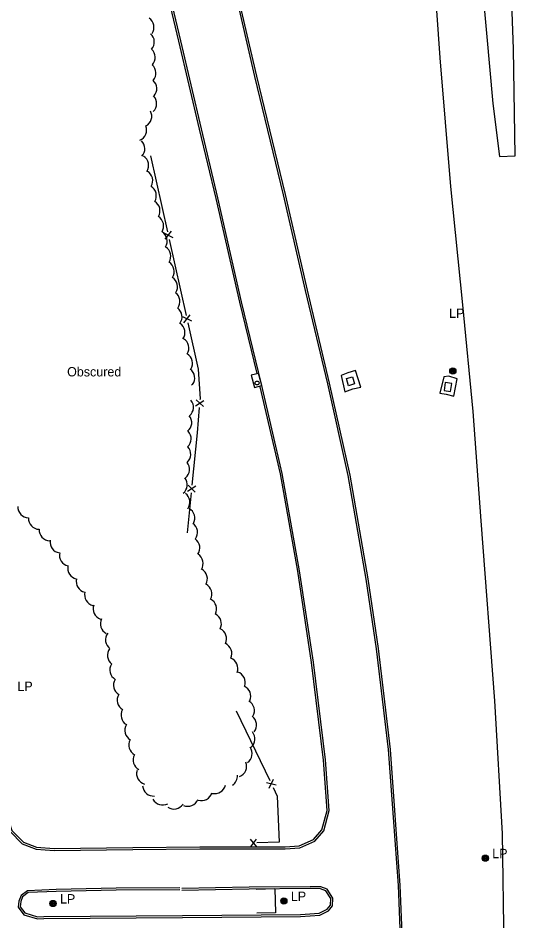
# Model space of a CAD drawing. Extents: x 2402803 to 2427059, y 6985292 to 6997652.
# Drawn here: x 2410392.4 to 2410649.6, y 6988683.9 to 6989147.2 of the extents above; entities that cross this region are included whole.
import ezdxf

# ---------------------------------------------------------------- set-up
doc = ezdxf.new("R2010")
doc.units = 0
for name, color, linetype in [('p_drainage conc drain', 7, 'Continuous'), ('p_road - paved curb', 7, 'Continuous'), ('p_road bridge end', 7, 'Continuous'), ('p_structure fence', 7, 'Continuous'), ('p_structure general', 7, 'Continuous'), ('p_utility manhole', 7, 'Continuous'), ('p_veg woods', 7, 'Continuous')]:
    doc.layers.add(name, color=color, linetype=linetype)

msp = doc.modelspace()

# ---------------------------------------------------------------- linework, layer by layer
at = {"layer": 'p_drainage conc drain'}
for points in [[(2410560.16, 6988955.41), (2410564.28, 6988956.89), (2410568.39, 6988957.74), (2410565.67, 6988966.27), (2410561.78, 6988965.13), (2410558.2, 6988963.7)], [(2410558.2, 6988963.7), (2410560.17, 6988955.38)], [(2410608.99, 6988954.74), (2410612.18, 6988954.11), (2410616.09, 6988953.15), (2410617.89, 6988962.03), (2410613.52, 6988963.47), (2410610.99, 6988963.07)], [(2410610.99, 6988963.07), (2410608.99, 6988954.74)]]:
    msp.add_lwpolyline(points, dxfattribs=at)
at = {"layer": 'p_road - paved curb'}
for points in [[(2410388.27, 6988729.73), (2410394.59, 6988723.42), (2410401.73, 6988720.69), (2410410.87, 6988720.06), (2410451.34, 6988720.58), (2410485.65, 6988720.93), (2410529.56, 6988720.85), (2410537.03, 6988721.4), (2410544.74, 6988724.85), (2410549.34, 6988730.13), (2410552.06, 6988740.52), (2410550.21, 6988766.52), (2410544.06, 6988816.6), (2410536.96, 6988863.46), (2410528.06, 6988913.43), (2410517.46, 6988959.24), (2410507.16, 6989001.63), (2410495, 6989054.91), (2410486.57, 6989090.34), (2410475.93, 6989135.49), (2410460.84, 6989198.96)], [(2410515.09, 6988964.76), (2410506.19, 6989001.4), (2410494.03, 6989054.68), (2410485.6, 6989090.11), (2410474.96, 6989135.26), (2410459.87, 6989198.73)], [(2410493.87, 6989198.43), (2410503.47, 6989161.97), (2410513.82, 6989117.16), (2410528.53, 6989056.44), (2410539.88, 6989007.34), (2410551.22, 6988959.57), (2410561.69, 6988912.51), (2410571.03, 6988859.22), (2410576.32, 6988823.52), (2410582.49, 6988771.82), (2410587.48, 6988702), (2410589.68, 6988648.78), (2410590.19, 6988593.13), (2410591.05, 6988529.57), (2410592.15, 6988476.98), (2410592.86, 6988424.87), (2410593.71, 6988375.7), (2410594.15, 6988311.14), (2410595.39, 6988253.36), (2410595.41, 6988195.84), (2410596.13, 6988123.99), (2410596.75, 6988070.06), (2410597.44, 6988021.02)], [(2410494.84, 6989198.68), (2410504.44, 6989162.21), (2410514.79, 6989117.39), (2410529.5, 6989056.67), (2410540.85, 6989007.57), (2410552.19, 6988959.79), (2410562.67, 6988912.71), (2410572.02, 6988859.38), (2410577.31, 6988823.65), (2410583.49, 6988771.91), (2410588.48, 6988702.06), (2410590.68, 6988648.81), (2410591.19, 6988593.14), (2410592.05, 6988529.59), (2410593.15, 6988477), (2410593.86, 6988424.89), (2410594.71, 6988375.71), (2410595.15, 6988311.15), (2410596.39, 6988253.37), (2410596.41, 6988195.85), (2410597.13, 6988124), (2410597.75, 6988070.07), (2410598.44, 6988021.03)], [(2410628.36, 6989190.31), (2410632.86, 6989139.4), (2410636.07, 6989103.37), (2410639.6, 6989076.21), (2410647.54, 6989076.57), (2410646.71, 6989131.45), (2410644.4, 6989197.49)], [(2410604.41, 6989190.05), (2410608.99, 6989126.7), (2410614.38, 6989060.68), (2410620.58, 6989000.09), (2410625.94, 6988945.29), (2410629.94, 6988889.15), (2410636.93, 6988796.85), (2410640.95, 6988728.68), (2410641.77, 6988669.55), (2410642.72, 6988599.6), (2410644.91, 6988518.64), (2410645.73, 6988422), (2410646.23, 6988349.7), (2410646.99, 6988272.43), (2410647.78, 6988195.06), (2410648.38, 6988114.13), (2410649.56, 6988028.61)], [(2410386.53, 6988742.79), (2410386.75, 6988737.89), (2410389.15, 6988730.26), (2410395.15, 6988724.28), (2410401.95, 6988721.68), (2410410.9, 6988721.06), (2410451.33, 6988721.58), (2410485.65, 6988721.93), (2410529.52, 6988721.85), (2410536.78, 6988722.38), (2410544.13, 6988725.67), (2410548.43, 6988730.61), (2410551.05, 6988740.61), (2410549.21, 6988766.42), (2410543.07, 6988816.46), (2410535.97, 6988863.3), (2410527.08, 6988913.23), (2410516.74, 6988957.93)], [(2410476.76, 6988685.62), (2410537.41, 6988686.16), (2410547.29, 6988686.83), (2410551.74, 6988689.05), (2410553.76, 6988691.6), (2410553.95, 6988695.57), (2410551.12, 6988700.11), (2410547.81, 6988701.41), (2410542.45, 6988701.45), (2410511.01, 6988701.19), (2410476.49, 6988700.54)], [(2410475.38, 6988700.78), (2410442.73, 6988700.64), (2410411.91, 6988700.06), (2410397.23, 6988699.38), (2410393.92, 6988696.89), (2410392.81, 6988694.05), (2410392.49, 6988690.89), (2410395.36, 6988687.09), (2410402.31, 6988684.91), (2410405.63, 6988685.16), (2410476.76, 6988685.62)], [(2410475.38, 6988699.78), (2410442.74, 6988699.64), (2410411.94, 6988699.06), (2410397.58, 6988698.4), (2410394.75, 6988696.26), (2410393.79, 6988693.81), (2410393.52, 6988691.18), (2410395.96, 6988687.95), (2410402.43, 6988685.92), (2410405.59, 6988686.16), (2410476.75, 6988686.62)], [(2410476.75, 6988686.62), (2410537.37, 6988687.16), (2410547.02, 6988687.81), (2410551.09, 6988689.85), (2410552.78, 6988691.97), (2410552.94, 6988695.31), (2410550.45, 6988699.3), (2410547.62, 6988700.41), (2410542.45, 6988700.45), (2410511.02, 6988700.19), (2410476.51, 6988699.54)]]:
    msp.add_lwpolyline(points, dxfattribs=at)
at = {"layer": 'p_road bridge end'}
for points in [[(2410517.49, 6988958.65), (2410515.83, 6988964.87), (2410512.11, 6988963.88), (2410513.77, 6988957.66)], [(2410560.95, 6988962.23), (2410564.13, 6988963.14), (2410565.19, 6988959.45), (2410562.01, 6988958.54)], [(2410611.76, 6988960.12), (2410611.15, 6988956.11), (2410614.5, 6988955.6), (2410615.11, 6988959.61)]]:
    msp.add_lwpolyline(points, close=True, dxfattribs=at)
at = {"layer": 'p_structure fence'}
for p, q in [((2410460.34, 6989076.54), (2410469.1, 6989037.53)), ((2410467.22, 6989036.9), (2410471.82, 6989034.66)), ((2410467.92, 6989033.78), (2410471.12, 6989037.78)), ((2410469.97, 6989033.63), (2410478.73, 6988994.62)), ((2410476.85, 6988993.99), (2410481.46, 6988991.75)), ((2410477.55, 6988990.87), (2410480.76, 6988994.87)), ((2410483.82, 6988951.32), (2410487.53, 6988947.8)), ((2410483.55, 6988948.13), (2410487.8, 6988950.99)), ((2410479.37, 6988904.37), (2410483.67, 6988907.15)), ((2410479.69, 6988907.55), (2410483.35, 6988903.97)), ((2410481.27, 6988903.58), (2410479.22, 6988883.1)), ((2410504.35, 6988791.74), (2410521.64, 6988755.87)), ((2410521.34, 6988751.95), (2410523.55, 6988756.57)), ((2410519.95, 6988754.83), (2410524.94, 6988753.69)), ((2410511.48, 6988725.75), (2410514.8, 6988721.86)), ((2410514.67, 6988725.86), (2410511.6, 6988721.75))]:
    msp.add_line(p, q, dxfattribs=at)
for points in [[(2410479.61, 6988990.72), (2410484.92, 6988967.05), (2410485.83, 6988951.76), (2410485.8, 6988951.36)], [(2410485.46, 6988947.37), (2410484.36, 6988934.35), (2410481.67, 6988907.56)], [(2410523.37, 6988752.28), (2410525.44, 6988747.98), (2410526.38, 6988724.26), (2410514.94, 6988723.89)], [(2410514.64, 6988700.1), (2410524.26, 6988700.5), (2410524.51, 6988688.08), (2410515.02, 6988687.89)]]:
    msp.add_lwpolyline(points, dxfattribs=at)
at = {"layer": 'p_structure general'}
msp.add_circle((2410515.13, 6988959.94), 1, dxfattribs=at)
at = {"layer": 'p_utility manhole'}
for centre, radius in [((2410615.61, 6988966.05), 1.6), ((2410615.61, 6988966.05), 1.3), ((2410615.61, 6988966.05), 1), ((2410615.61, 6988966.05), 0.539), ((2410615.61, 6988966.05), 0.192), ((2410632.28, 6988716.08), 1.6), ((2410632.28, 6988716.08), 1.3), ((2410632.28, 6988716.08), 1), ((2410632.28, 6988716.08), 0.539), ((2410632.28, 6988716.08), 0.192), ((2410410.36, 6988692.82), 1.6), ((2410410.36, 6988692.82), 1.3), ((2410410.36, 6988692.82), 1), ((2410410.36, 6988692.82), 0.539), ((2410410.36, 6988692.82), 0.192), ((2410528.87, 6988694.11), 1.6), ((2410528.87, 6988694.11), 1.3), ((2410528.87, 6988694.11), 1), ((2410528.87, 6988694.11), 0.539), ((2410528.87, 6988694.11), 0.192)]:
    msp.add_circle(centre, radius, dxfattribs=at)
at = {"layer": 'p_veg woods'}
for centre, start, end in [((2410456.49, 6989142.43), 326.0252, 56.0252), ((2410456.72, 6989134.95), 318.3216, 48.3216), ((2410457.14, 6989126.98), 318.0627, 48.0627), ((2410457.54, 6989119.01), 317.8575, 47.8575), ((2410457.98, 6989111), 318.2195, 48.2195), ((2410457.91, 6989103.34), 313.537, 43.537), ((2410455.39, 6989096.81), 297.9437, 27.9437), ((2410452.73, 6989089.68), 292.8075, 22.8075), ((2410451.83, 6989080.17), 316.235, 46.235), ((2410453.76, 6989071.6), 327.1339, 57.1339), ((2410455.9, 6989063.71), 329.7893, 59.7893), ((2410457.74, 6989056.02), 328.5122, 58.5122), ((2410459.62, 6989048.24), 328.5633, 58.5633), ((2410461.49, 6989040.47), 328.5373, 58.5373), ((2410463.34, 6989032.7), 328.3578, 58.3578), ((2410465.16, 6989024.92), 328.1881, 58.1881), ((2410466.92, 6989017.14), 327.8661, 57.8661), ((2410468.61, 6989009.36), 327.2775, 57.2775), ((2410469.87, 6989001.69), 324.0216, 54.0216), ((2410470.94, 6988993.84), 322.9541, 52.9541), ((2410472.4, 6988985.79), 325.5178, 55.5178), ((2410474.44, 6988977.82), 328.8238, 58.8238), ((2410476.3, 6988970.07), 328.3502, 58.3502), ((2410477.48, 6988962.47), 323.8099, 53.8099), ((2410477.6, 6988954.97), 42.6271, 46.5335), ((2410476.83, 6988947.45), 309.9376, 39.9376), ((2410475.92, 6988939.58), 308.8045, 38.8045), ((2410475.62, 6988931.33), 312.501, 42.501), ((2410475.39, 6988923.3), 313.1325, 43.1325), ((2410474.78, 6988915.58), 309.4612, 39.4612), ((2410473.66, 6988907.74), 308.4418, 38.4418), ((2410474.98, 6988898.71), 324.2402, 54.2402), ((2410397.92, 6988896.34), 177.8601, 267.8601), ((2410477.48, 6988890.62), 330.8299, 60.8299), ((2410403.36, 6988890.49), 178.0112, 268.0112), ((2410478.9, 6988883.17), 325.0293, 55.0293), ((2410408.89, 6988884.59), 176.808, 266.808), ((2410414.49, 6988878.34), 171.2799, 261.2799), ((2410480.07, 6988875.36), 323.9408, 53.9408), ((2410419.28, 6988871.6), 167.374, 257.374), ((2410481.75, 6988867.33), 327.0668, 57.0668), ((2410423.52, 6988864.86), 167.8653, 257.8653), ((2410483.95, 6988859.42), 330.2566, 60.2566), ((2410427.89, 6988858.1), 167.1997, 257.1997), ((2410486.23, 6988851.68), 331.4293, 61.4293), ((2410432.2, 6988851.23), 165.6803, 255.6803), ((2410436.58, 6988844.11), 160.688, 250.688), ((2410488.67, 6988843.98), 332.5167, 62.5167), ((2410491.13, 6988836.34), 332.891, 62.891), ((2410440.29, 6988836.39), 152.7099, 242.7099), ((2410442.96, 6988828.12), 143.1751, 233.1751), ((2410493.75, 6988828.71), 333.9911, 63.9911), ((2410496.48, 6988821.13), 334.8984, 64.8984), ((2410443.92, 6988820.18), 143.1191, 233.1191), ((2410499.61, 6988813.52), 338.2444, 68.2444), ((2410445.18, 6988812.67), 148.5402, 238.5402), ((2410447.04, 6988804.93), 148.9221, 238.9221), ((2410503.44, 6988806.2), 341.9555, 71.9555), ((2410506.26, 6988799.11), 336.7817, 66.7817), ((2410448.95, 6988797.19), 149.231, 239.231), ((2410508.11, 6988791.79), 330.2253, 60.2253), ((2410450.91, 6988789.46), 149.3922, 239.3922), ((2410452.88, 6988781.75), 149.7606, 239.7606), ((2410509.15, 6988784.4), 322.4146, 52.4146), ((2410508.34, 6988777.28), 309.8687, 39.8687), ((2410454.89, 6988774.13), 151.4037, 241.4037), ((2410506.93, 6988769.75), 304.9343, 34.9343), ((2410457.13, 6988766.51), 152.034, 242.034), ((2410504.09, 6988763.26), 291.3842, 21.3842), ((2410458.9, 6988759.52), 164.0786, 254.0786), ((2410499.38, 6988758.29), 303.8207, 3.5252), ((2410461.98, 6988753.61), 184.7052, 274.7052), ((2410493.38, 6988754.84), 256.9822, 346.9822), ((2410486.51, 6988751.23), 253.4784, 343.4784), ((2410466.6, 6988749), 208.2917, 298.2917), ((2410472.41, 6988746.92), 236.2842, 326.2842), ((2410479.51, 6988748.35), 247.3499, 337.3499)]:
    msp.add_arc(centre, 5.65, start, end, dxfattribs=at)

# ---------------------------------------------------------------- texts
at = {"layer": 'p_utility manhole'}
for p in [(2410610.1, 6988993.35), (2410388.48, 6988801.87), (2410632.28, 6988716.08), (2410410.36, 6988692.82), (2410528.87, 6988694.11)]:
    msp.add_text('  LP', height=4.8, dxfattribs=at).set_placement(p)
at = {"layer": 'p_veg woods'}
msp.add_text('Obscured', height=4.8, dxfattribs=at).set_placement((2410417.58, 6988963.3))

doc.saveas('drawing.dxf')
